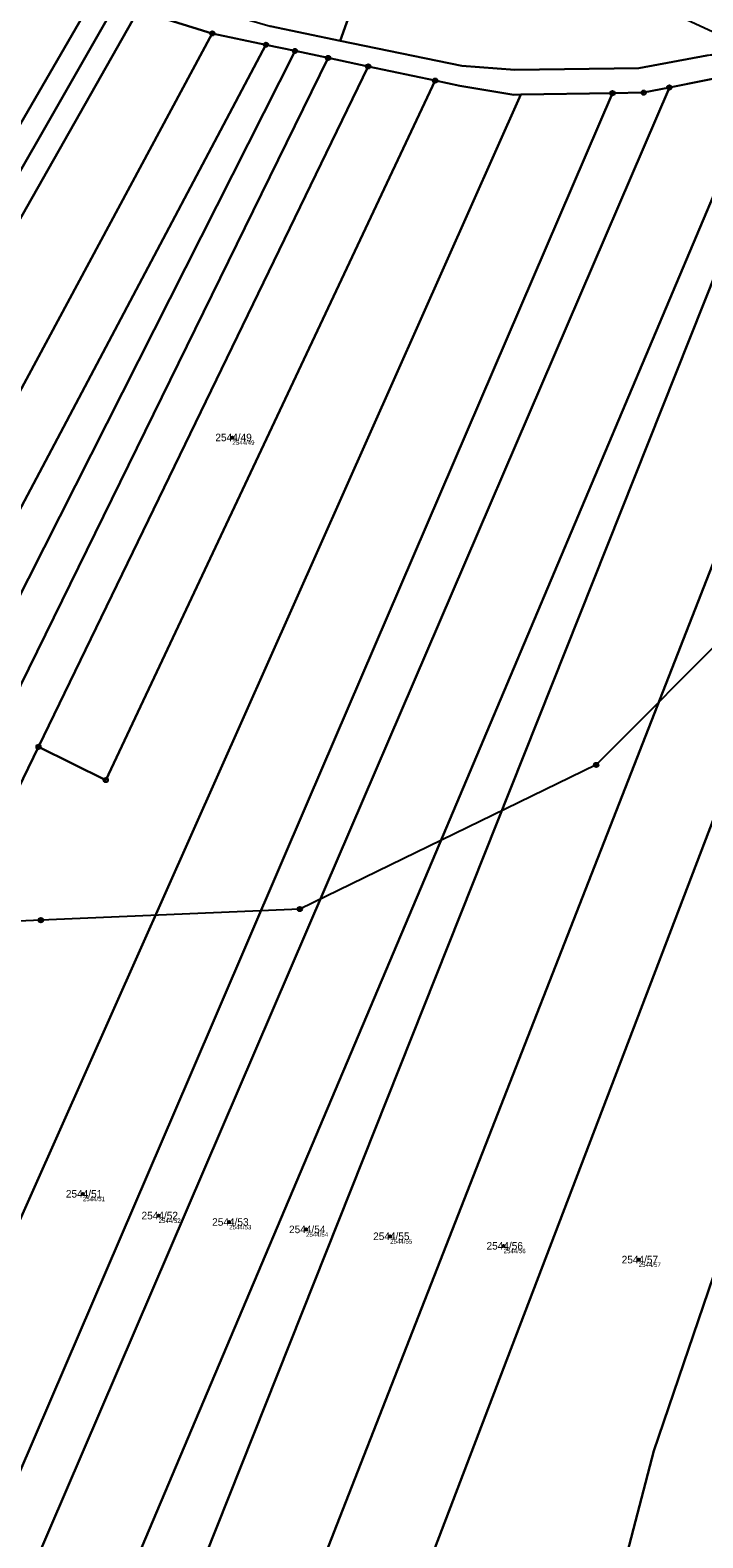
# Model space of a CAD drawing. Extents: x -761891 to -756141, y -1178507 to -1171885.
# Drawn here: x -759439.9 to -759288.1, y -1174962.5 to -1174622.4 of the extents above; entities that cross this region are included whole.
import ezdxf

# ---------------------------------------------------------------- set-up
doc = ezdxf.new("R2010")
doc.units = 0
for name, color, linetype in [('Definiční body', 7, 'Continuous'), ('Hranice parcel', 7, 'Continuous'), ('Parcelní čísla', 7, 'Continuous'), ('Polygon parcely', 7, 'Continuous'), ('Poz předměty', 7, 'Continuous'), ('Značky bodu BP', 7, 'Continuous')]:
    doc.layers.add(name, color=color, linetype=linetype)

msp = doc.modelspace()

# ---------------------------------------------------------------- linework, layer by layer
at = {"layer": 'Definiční body'}
for centre in [(-759394.24, -1174714.28), (-759427.98, -1174884.87), (-759410.9, -1174889.77), (-759394.96, -1174891.22), (-759377.62, -1174892.89), (-759358.64, -1174894.44), (-759333.05, -1174896.6), (-759302.55, -1174899.7)]:
    msp.add_circle(centre, 0.25, dxfattribs=at)
at = {"layer": 'Hranice parcel'}
for p, q in [((-759369.94, -1174624.81), (-759358.1, -1174591.81)), ((-759398.78, -1174623.15), (-759415.52, -1174617.99)), ((-759386.66, -1174625.71), (-759398.78, -1174623.15)), ((-759380.1, -1174627.1), (-759386.66, -1174625.71)), ((-759372.62, -1174628.68), (-759380.1, -1174627.1)), ((-759363.59, -1174630.59), (-759437.98, -1174784.05)), ((-759363.59, -1174630.59), (-759372.62, -1174628.68)), ((-759348.48, -1174633.79), (-759363.59, -1174630.59)), ((-759273.46, -1174630.88), (-759295.63, -1174635.34)), ((-759308.47, -1174636.62), (-759329.17, -1174636.95))]:
    msp.add_line(p, q, dxfattribs=at)
for points in [[(-759722.34, -1175143.53), (-759646.84, -1175011.69), (-759571.41, -1174879.97), (-759495.98, -1174748.25), (-759420.51, -1174616.46)], [(-759719.31, -1175122.1), (-759620.03, -1174950.72), (-759522.58, -1174782.5), (-759425.5, -1174614.92)], [(-759721.16, -1175157.11), (-759644.79, -1175022.4), (-759568.38, -1174887.62), (-759491.97, -1174752.84), (-759415.52, -1174617.99)], [(-759397.37, -1174618.15), (-759385.71, -1174621.55), (-759369.94, -1174624.81)], [(-759398.78, -1174623.15), (-759463.66, -1174743.69), (-759528.82, -1174864.75), (-759622.33, -1175038.59), (-759716.27, -1175213.23)], [(-759390.3, -1175009.73), (-759369.98, -1174957.82), (-759304.94, -1174791.67), (-759239.31, -1174624.01)], [(-759386.66, -1174625.71), (-759463.07, -1174769.76), (-759539.56, -1174913.96)], [(-759539.56, -1174913.96), (-759528.46, -1174920.31), (-759454.46, -1174774.06), (-759380.1, -1174627.1)], [(-759369.94, -1174624.81), (-759342.45, -1174630.49), (-759330.51, -1174631.38), (-759302.53, -1174630.96), (-759287.16, -1174628.12)], [(-759372.62, -1174628.68), (-759451.56, -1174789.36), (-759530.76, -1174950.57), (-759609.96, -1175111.78), (-759689.15, -1175272.97)], [(-759266.14, -1174629.41), (-759334.57, -1174801.28), (-759403.27, -1174973.83), (-759415.28, -1175004)], [(-759273.46, -1174630.88), (-759348.29, -1174807.71), (-759422.63, -1174983.38), (-759497.47, -1175160.23)], [(-759348.48, -1174633.79), (-759422.81, -1174791.55), (-759437.98, -1174784.05)], [(-759329.17, -1174636.95), (-759330.74, -1174636.98), (-759342.94, -1174634.96), (-759348.48, -1174633.79)], [(-759529.17, -1175178.14), (-759451.29, -1174997.13), (-759373.45, -1174816.21), (-759295.63, -1174635.34)], [(-759521.83, -1175069.4), (-759457.24, -1174924.42), (-759397.48, -1174790.28), (-759329.17, -1174636.95)], [(-759308.47, -1174636.62), (-759377.21, -1174796.39), (-759403.95, -1174858.54), (-759435.16, -1174931.08), (-759499.43, -1175080.46)], [(-759295.63, -1174635.34), (-759301.45, -1174636.51), (-759308.47, -1174636.62)], [(-759403.51, -1175108.65), (-759332.95, -1174924.06), (-759262.36, -1174739.39)], [(-759227.68, -1174751.96), (-759253.18, -1174814.85), (-759264.3, -1174842.31), (-759283.46, -1174896.96), (-759299.11, -1174942.84), (-759305.57, -1174967.61)], [(-759437.98, -1174784.05), (-759516.87, -1174946.78), (-759586.66, -1175090.74), (-759669.25, -1175261.1)]]:
    msp.add_lwpolyline(points, dxfattribs=at)
at = {"layer": 'Polygon parcely'}
for points in [[(-759385.71, -1174621.55), (-759369.94, -1174624.81), (-759358.1, -1174591.81), (-759384.14, -1174580.82), (-759389.29, -1174594.05), (-759397.37, -1174618.15)], [(-759298.42, -1174616.99), (-759358.1, -1174591.81), (-759369.94, -1174624.81), (-759342.45, -1174630.49), (-759330.51, -1174631.38), (-759302.53, -1174630.96), (-759287.16, -1174628.12), (-759278.04, -1174626.43)], [(-759522.58, -1174782.5), (-759425.5, -1174614.92), (-759439.81, -1174610.51), (-759441.28, -1174610.1), (-759464.22, -1174665.62), (-759542.39, -1174793.55), (-759628.46, -1174934.41), (-759719.62, -1175083.6), (-759718.9, -1175119.99), (-759719.31, -1175122.1), (-759620.03, -1174950.72)], [(-759495.98, -1174748.25), (-759420.51, -1174616.46), (-759425.5, -1174614.92), (-759522.58, -1174782.5), (-759620.03, -1174950.72), (-759719.31, -1175122.1), (-759722.69, -1175139.43), (-759722.34, -1175143.53), (-759646.84, -1175011.69), (-759571.41, -1174879.97)], [(-759644.79, -1175022.4), (-759568.38, -1174887.62), (-759491.97, -1174752.84), (-759415.52, -1174617.99), (-759420.51, -1174616.46), (-759495.98, -1174748.25), (-759571.41, -1174879.97), (-759646.84, -1175011.69), (-759722.34, -1175143.53), (-759721.16, -1175157.11)], [(-759415.52, -1174617.99), (-759491.97, -1174752.84), (-759568.38, -1174887.62), (-759644.79, -1175022.4), (-759721.16, -1175157.11), (-759716.27, -1175213.23), (-759622.33, -1175038.59), (-759528.82, -1174864.75), (-759463.66, -1174743.69), (-759398.78, -1174623.15)], [(-759390.3, -1175009.73), (-759435.58, -1175125.4), (-759403.51, -1175108.65), (-759332.95, -1174924.06), (-759262.36, -1174739.39), (-759216.49, -1174619.42), (-759239.31, -1174624.01), (-759304.94, -1174791.67), (-759369.98, -1174957.82)], [(-759622.33, -1175038.59), (-759716.27, -1175213.23), (-759714.27, -1175232.17), (-759713, -1175240.9), (-759626.28, -1175077.43), (-759539.56, -1174913.96), (-759463.07, -1174769.76), (-759386.66, -1174625.71), (-759398.78, -1174623.15), (-759463.66, -1174743.69), (-759528.82, -1174864.75)], [(-759390.3, -1175009.73), (-759369.98, -1174957.82), (-759304.94, -1174791.67), (-759239.31, -1174624.01), (-759266.14, -1174629.41), (-759334.57, -1174801.28), (-759403.27, -1174973.83), (-759415.28, -1175004)], [(-759626.28, -1175077.43), (-759713, -1175240.9), (-759707.24, -1175280.71), (-759701.63, -1175283.75), (-759697.03, -1175278.2), (-759689.15, -1175272.97), (-759609.96, -1175111.78), (-759530.76, -1174950.57), (-759451.56, -1174789.36), (-759372.62, -1174628.68), (-759380.1, -1174627.1), (-759454.46, -1174774.06), (-759528.46, -1174920.31), (-759539.56, -1174913.96)], [(-759454.46, -1174774.06), (-759380.1, -1174627.1), (-759386.66, -1174625.71), (-759463.07, -1174769.76), (-759539.56, -1174913.96), (-759528.46, -1174920.31)], [(-759451.56, -1174789.36), (-759530.76, -1174950.57), (-759609.96, -1175111.78), (-759689.15, -1175272.97), (-759669.25, -1175261.1), (-759586.66, -1175090.74), (-759516.87, -1174946.78), (-759437.98, -1174784.05), (-759363.59, -1174630.59), (-759372.62, -1174628.68)], [(-759471.7, -1175145.7), (-759415.28, -1175004), (-759403.27, -1174973.83), (-759334.57, -1174801.28), (-759266.14, -1174629.41), (-759273.46, -1174630.88), (-759348.29, -1174807.71), (-759422.63, -1174983.38), (-759497.47, -1175160.23)], [(-759437.98, -1174784.05), (-759422.81, -1174791.55), (-759348.48, -1174633.79), (-759363.59, -1174630.59)], [(-759329.17, -1174636.95), (-759330.74, -1174636.98), (-759342.94, -1174634.96), (-759348.48, -1174633.79), (-759422.81, -1174791.55), (-759437.98, -1174784.05), (-759516.87, -1174946.78), (-759586.66, -1175090.74), (-759669.25, -1175261.1), (-759615.59, -1175229.29), (-759584.77, -1175210.68), (-759521.83, -1175069.4), (-759457.24, -1174924.42), (-759397.48, -1174790.28)], [(-759295.63, -1174635.34), (-759373.45, -1174816.21), (-759451.29, -1174997.13), (-759529.17, -1175178.14), (-759497.47, -1175160.23), (-759422.63, -1174983.38), (-759348.29, -1174807.71), (-759273.46, -1174630.88)], [(-759451.29, -1174997.13), (-759373.45, -1174816.21), (-759295.63, -1174635.34), (-759301.45, -1174636.51), (-759308.47, -1174636.62), (-759377.21, -1174796.39), (-759403.95, -1174858.54), (-759435.16, -1174931.08), (-759499.43, -1175080.46), (-759545.4, -1175187.31), (-759529.17, -1175178.14)], [(-759308.47, -1174636.62), (-759329.17, -1174636.95), (-759397.48, -1174790.28), (-759457.24, -1174924.42), (-759521.83, -1175069.4), (-759499.43, -1175080.46), (-759435.16, -1174931.08), (-759403.95, -1174858.54), (-759377.21, -1174796.39)], [(-759305.57, -1174967.61), (-759299.72, -1174968.98), (-759298.61, -1174969.24), (-759295.68, -1174969.92), (-759259.14, -1174978.46), (-759250.4, -1174941.01), (-759248.41, -1174932.5), (-759204.52, -1174801.96), (-759191.82, -1174768.84), (-759178.33, -1174722.65), (-759174.63, -1174709.78), (-759173.36, -1174705.55), (-759209.37, -1174703.12), (-759220.67, -1174734.66), (-759227.68, -1174751.96), (-759253.18, -1174814.85), (-759264.3, -1174842.31), (-759283.46, -1174896.96), (-759299.11, -1174942.84)], [(-759342.24, -1175084.47), (-759320.78, -1175016.31), (-759306.2, -1174970.03), (-759305.57, -1174967.61), (-759299.11, -1174942.84), (-759283.46, -1174896.96), (-759264.3, -1174842.31), (-759253.18, -1174814.85), (-759227.68, -1174751.96), (-759262.36, -1174739.39), (-759332.95, -1174924.06), (-759403.51, -1175108.65), (-759398.41, -1175106), (-759367.91, -1175092.06)]]:
    msp.add_lwpolyline(points, close=True, dxfattribs=at)
for points in [[(-759415.52, -1174617.99), (-759398.78, -1174623.15), (-759386.66, -1174625.71), (-759380.1, -1174627.1), (-759372.62, -1174628.68), (-759363.59, -1174630.59), (-759348.48, -1174633.79), (-759342.94, -1174634.96), (-759330.74, -1174636.98), (-759329.17, -1174636.95), (-759308.47, -1174636.62), (-759301.45, -1174636.51), (-759295.63, -1174635.34), (-759273.46, -1174630.88), (-759266.14, -1174629.41), (-759239.31, -1174624.01), (-759216.49, -1174619.42)], [(-759228.42, -1174620.08), (-759235.04, -1174622.64), (-759252.39, -1174625.92), (-759287.16, -1174628.12), (-759302.53, -1174630.96), (-759330.51, -1174631.38), (-759342.45, -1174630.49), (-759369.94, -1174624.81), (-759385.71, -1174621.55)]]:
    msp.add_lwpolyline(points, dxfattribs=at)
at = {"layer": 'Poz předměty'}
for p, q in [((-759265.37, -1174741.18), (-759312.14, -1174788.14)), ((-759312.14, -1174788.14), (-759379.02, -1174820.64)), ((-759379.02, -1174820.64), (-759437.46, -1174823.15)), ((-759437.46, -1174823.15), (-759484.25, -1174825.17))]:
    msp.add_line(p, q, dxfattribs=at)
for centre, radius in [((-759312.14, -1174788.14), 0.5), ((-759312.14, -1174788.14), 0.4), ((-759312.14, -1174788.14), 0.3), ((-759312.14, -1174788.14), 0.2), ((-759312.14, -1174788.14), 0.1), ((-759379.02, -1174820.64), 0.5), ((-759379.02, -1174820.64), 0.4), ((-759379.02, -1174820.64), 0.3), ((-759379.02, -1174820.64), 0.2), ((-759379.02, -1174820.64), 0.1), ((-759437.46, -1174823.15), 0.5), ((-759437.46, -1174823.15), 0.4), ((-759437.46, -1174823.15), 0.3), ((-759437.46, -1174823.15), 0.2), ((-759437.46, -1174823.15), 0.1)]:
    msp.add_circle(centre, radius, dxfattribs=at)
at = {"layer": 'Značky bodu BP'}
for centre, radius in [((-759398.78, -1174623.15), 0.5), ((-759398.78, -1174623.15), 0.0303), ((-759386.66, -1174625.71), 0.5), ((-759386.66, -1174625.71), 0.0303), ((-759380.1, -1174627.1), 0.5), ((-759380.1, -1174627.1), 0.0303), ((-759372.62, -1174628.68), 0.5), ((-759372.62, -1174628.68), 0.0303), ((-759363.59, -1174630.59), 0.5), ((-759363.59, -1174630.59), 0.0303), ((-759348.48, -1174633.79), 0.5), ((-759348.48, -1174633.79), 0.0303), ((-759308.47, -1174636.62), 0.5), ((-759308.47, -1174636.62), 0.0303), ((-759301.45, -1174636.51), 0.5), ((-759301.45, -1174636.51), 0.0303), ((-759295.63, -1174635.34), 0.5), ((-759295.63, -1174635.34), 0.0303), ((-759437.98, -1174784.05), 0.5), ((-759437.98, -1174784.05), 0.0303), ((-759422.81, -1174791.55), 0.5), ((-759422.81, -1174791.55), 0.0303)]:
    msp.add_circle(centre, radius, dxfattribs=at)

# ---------------------------------------------------------------- texts
at = {"layer": 'Definiční body'}
for s, p in [('2544/49', (-759394.24, -1174715.94)), ('2544/51', (-759427.98, -1174886.53)), ('2544/52', (-759410.9, -1174891.43)), ('2544/53', (-759394.96, -1174892.88)), ('2544/54', (-759377.62, -1174894.55)), ('2544/55', (-759358.64, -1174896.1)), ('2544/56', (-759333.05, -1174898.26)), ('2544/57', (-759302.55, -1174901.36))]:
    msp.add_text(s, height=1, dxfattribs=at).set_placement(p)
at = {"layer": 'Parcelní čísla'}
for s, p in [('2544/49', (-759398.08, -1174715.13)), ('2544/51', (-759431.82, -1174885.72)), ('2544/52', (-759414.74, -1174890.62)), ('2544/53', (-759398.8, -1174892.07)), ('2544/54', (-759381.46, -1174893.74)), ('2544/55', (-759362.48, -1174895.29)), ('2544/56', (-759336.89, -1174897.45)), ('2544/57', (-759306.39, -1174900.55))]:
    msp.add_text(s, height=1.7, dxfattribs=at).set_placement(p)

doc.saveas('drawing.dxf')
